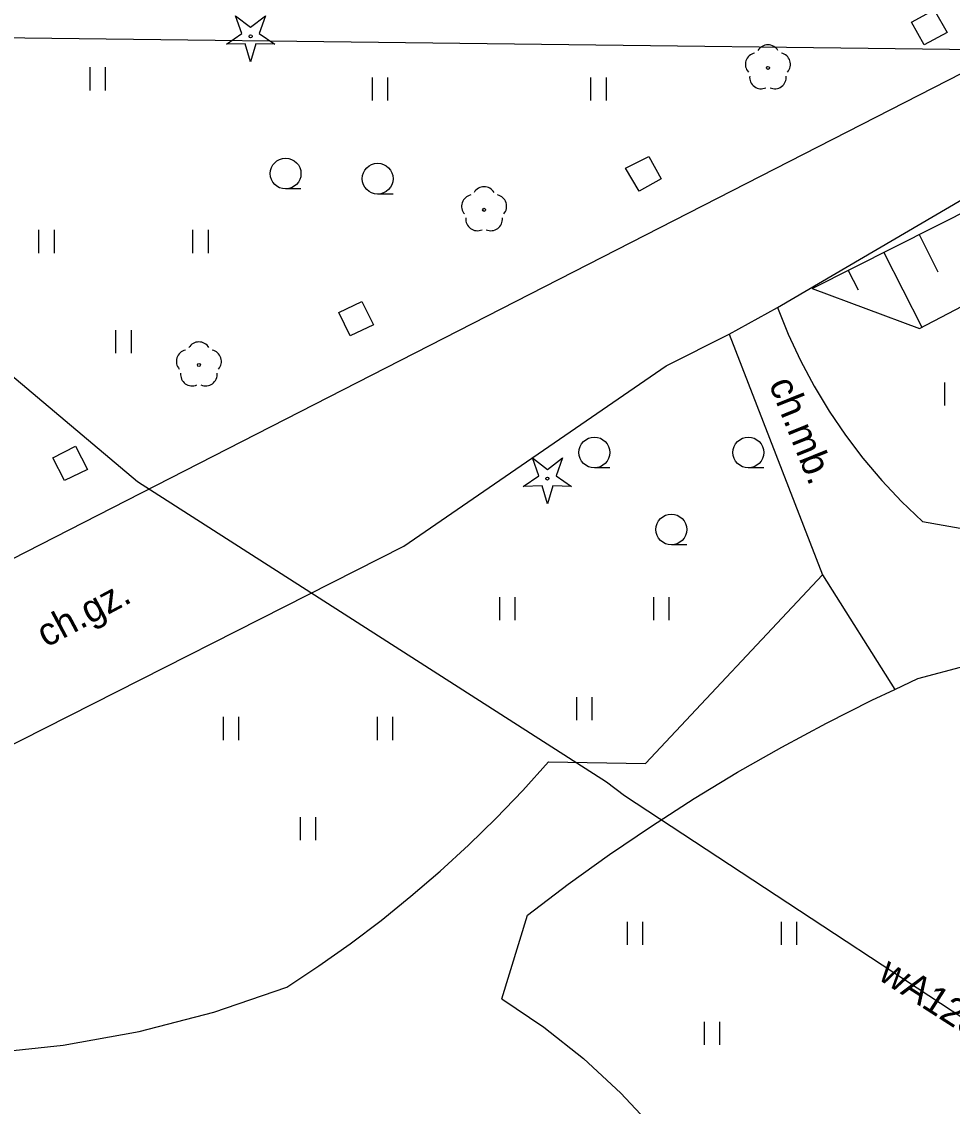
# Model space of a CAD drawing. Extents: x 6434771 to 6436222, y 5663454 to 5664782.
# Drawn here: x 6435313.93 to 6435344.15, y 5664158.95 to 5664194.17 of the extents above; entities that cross this region are included whole.
import ezdxf

# ---------------------------------------------------------------- set-up
doc = ezdxf.new("R2010")
doc.units = 0
for name, color, linetype in [('Warstwa 1', 7, 'Continuous'), ('Warstwa 10', 7, 'Continuous'), ('Warstwa 11', 7, 'Continuous'), ('Warstwa 12', 7, 'Continuous'), ('Warstwa 13', 7, 'Continuous'), ('Warstwa 20', 7, 'Continuous'), ('Warstwa 21', 7, 'Continuous'), ('Warstwa 5', 7, 'Continuous'), ('Warstwa 6', 7, 'Continuous'), ('Warstwa 9', 7, 'Continuous')]:
    doc.layers.add(name, color=color, linetype=linetype)

msp = doc.modelspace()

# ---------------------------------------------------------------- linework, layer by layer
at = {"layer": 'Warstwa 1'}
for points in [[(6435342.819, 5664194.15), (6435343.554, 5664194.551), (6435343.985, 5664193.816), (6435343.231, 5664193.415)], [(6435334.296, 5664189.793), (6435334.698, 5664189.068), (6435333.983, 5664188.666), (6435333.532, 5664189.412)], [(6435324.979, 5664185.085), (6435325.35, 5664184.32), (6435324.596, 5664183.97), (6435324.225, 5664184.724)], [(6435315.682, 5664180.387), (6435316.063, 5664179.622), (6435315.319, 5664179.271), (6435314.937, 5664180.006)]]:
    msp.add_lwpolyline(points, close=True, dxfattribs=at)
at = {"layer": 'Warstwa 10'}
for p, q in [((6435339.595, 5664185.498), (6435354.73, 5664193.146)), ((6435343.08, 5664184.206), (6435360.042, 5664193.081)), ((6435343.072, 5664187.255), (6435343.682, 5664186.048)), ((6435341.928, 5664186.677), (6435343.157, 5664184.246)), ((6435340.769, 5664186.091), (6435341.089, 5664185.458)), ((6435339.595, 5664185.498), (6435343.08, 5664184.206))]:
    msp.add_line(p, q, dxfattribs=at)
for points in [[(6435320.578, 5664193.434), (6435321.08, 5664193.781), (6435320.878, 5664194.357), (6435321.363, 5664193.987), (6435321.848, 5664194.357), (6435321.646, 5664193.781), (6435322.148, 5664193.434), (6435321.538, 5664193.448), (6435321.363, 5664192.864), (6435321.188, 5664193.448)], [(6435330.215, 5664179.077), (6435330.717, 5664179.424), (6435330.515, 5664180), (6435331, 5664179.63), (6435331.485, 5664180), (6435331.283, 5664179.424), (6435331.785, 5664179.077), (6435331.175, 5664179.091), (6435331, 5664178.507), (6435330.825, 5664179.091)]]:
    msp.add_lwpolyline(points, close=True, dxfattribs=at)
for centre in [(6435321.363, 5664193.689), (6435331, 5664179.332)]:
    msp.add_circle(centre, 0.05, dxfattribs=at)
at = {"layer": 'Warstwa 11'}
for centre in [(6435338.161, 5664192.666), (6435328.945, 5664188.057), (6435319.684, 5664183.019)]:
    msp.add_circle(centre, 0.05, dxfattribs=at)
for centre, start, end in [((6435338.161, 5664193.041), 30.1471, 149.8529), ((6435337.804, 5664192.782), 102.1471, 221.8529), ((6435338.518, 5664192.782), 318.1471, 77.8529), ((6435337.941, 5664192.363), 174.1471, 293.8529), ((6435338.381, 5664192.363), 246.1471, 5.8529), ((6435328.945, 5664188.432), 30.1471, 149.8529), ((6435328.588, 5664188.173), 102.1471, 221.8529), ((6435329.302, 5664188.173), 318.1471, 77.8529), ((6435328.725, 5664187.754), 174.1471, 293.8529), ((6435329.165, 5664187.754), 246.1471, 5.8529), ((6435319.684, 5664183.394), 30.1471, 149.8529), ((6435319.327, 5664183.135), 102.1471, 221.8529), ((6435320.041, 5664183.135), 318.1471, 77.8529), ((6435319.464, 5664182.716), 174.1471, 293.8529), ((6435319.904, 5664182.716), 246.1471, 5.8529)]:
    msp.add_arc(centre, 0.375, start, end, dxfattribs=at)
at = {"layer": 'Warstwa 12'}
msp.add_lwpolyline([(6435300.403, 5664193.803), (6435317.688, 5664179.233), (6435332.921, 5664169.488), (6435333.508, 5664169.042), (6435348.686, 5664159.057)], dxfattribs=at)
at = {"layer": 'Warstwa 20'}
msp.add_line((6435339.595, 5664185.498), (6435354.73, 5664193.146), dxfattribs=at)
at = {"layer": 'Warstwa 21'}
for p, q in [((6435343.08, 5664184.206), (6435360.042, 5664193.081)), ((6435339.595, 5664185.498), (6435343.08, 5664184.206))]:
    msp.add_line(p, q, dxfattribs=at)
at = {"layer": 'Warstwa 5'}
for p, q in [((6435307.363, 5664193.719), (6435345.923, 5664193.252)), ((6435307.363, 5664193.719), (6435345.923, 5664193.252)), ((6435297.392, 5664168.412), (6435345.923, 5664193.252)), ((6435338.471, 5664184.891), (6435352.605, 5664193.171)), ((6435339.595, 5664185.498), (6435354.73, 5664193.146)), ((6435316.157, 5664191.936), (6435316.157, 5664192.686)), ((6435316.657, 5664191.936), (6435316.657, 5664192.686)), ((6435325.317, 5664191.604), (6435325.317, 5664192.354)), ((6435325.817, 5664191.604), (6435325.817, 5664192.354)), ((6435332.414, 5664191.607), (6435332.414, 5664192.357)), ((6435332.914, 5664191.607), (6435332.914, 5664192.357)), ((6435343.08, 5664184.206), (6435356.322, 5664191.135)), ((6435314.491, 5664186.654), (6435314.491, 5664187.404)), ((6435314.991, 5664186.654), (6435314.991, 5664187.404)), ((6435319.491, 5664186.654), (6435319.491, 5664187.404)), ((6435319.991, 5664186.654), (6435319.991, 5664187.404)), ((6435339.595, 5664185.498), (6435343.08, 5664184.206)), ((6435338.471, 5664184.891), (6435338.822, 5664184.016)), ((6435316.991, 5664183.404), (6435316.991, 5664184.154)), ((6435317.491, 5664183.404), (6435317.491, 5664184.154)), ((6435334.854, 5664182.995), (6435336.9, 5664184.015)), ((6435336.9, 5664184.015), (6435339.933, 5664176.204)), ((6435338.822, 5664184.016), (6435339.219, 5664183.161)), ((6435326.339, 5664177.14), (6435334.854, 5664182.995)), ((6435339.219, 5664183.161), (6435339.661, 5664182.328)), ((6435339.661, 5664182.328), (6435340.147, 5664181.521)), ((6435343.9, 5664181.702), (6435343.9, 5664182.452)), ((6435340.147, 5664181.521), (6435340.676, 5664180.74)), ((6435340.676, 5664180.74), (6435341.245, 5664179.989)), ((6435341.245, 5664179.989), (6435341.855, 5664179.27)), ((6435341.855, 5664179.27), (6435342.501, 5664178.584)), ((6435342.501, 5664178.584), (6435343.184, 5664177.934)), ((6435343.184, 5664177.934), (6435344.704, 5664177.666)), ((6435300.57, 5664164.08), (6435326.339, 5664177.14)), ((6435334.189, 5664170.083), (6435339.933, 5664176.204)), ((6435329.457, 5664174.735), (6435329.457, 5664175.485)), ((6435329.957, 5664174.735), (6435329.957, 5664175.485)), ((6435334.457, 5664174.735), (6435334.457, 5664175.485)), ((6435334.957, 5664174.735), (6435334.957, 5664175.485)), ((6435343.032, 5664172.836), (6435344.579, 5664173.249)), ((6435342.285, 5664172.485), (6435343.032, 5664172.836)), ((6435341.539, 5664172.133), (6435342.285, 5664172.485)), ((6435331.957, 5664171.485), (6435331.957, 5664172.235)), ((6435332.457, 5664171.485), (6435332.457, 5664172.235)), ((6435340.065, 5664171.392), (6435341.539, 5664172.133)), ((6435320.483, 5664170.84), (6435320.483, 5664171.59)), ((6435320.983, 5664170.84), (6435320.983, 5664171.59)), ((6435325.483, 5664170.84), (6435325.483, 5664171.59)), ((6435325.983, 5664170.84), (6435325.983, 5664171.59)), ((6435338.61, 5664170.612), (6435340.065, 5664171.392)), ((6435337.177, 5664169.794), (6435338.61, 5664170.612)), ((6435330.2, 5664169.204), (6435331.039, 5664170.131)), ((6435331.039, 5664170.131), (6435334.189, 5664170.083)), ((6435335.766, 5664168.939), (6435337.177, 5664169.794)), ((6435329.333, 5664168.304), (6435330.2, 5664169.204)), ((6435334.377, 5664168.048), (6435335.766, 5664168.939)), ((6435322.983, 5664167.59), (6435322.983, 5664168.34)), ((6435323.483, 5664167.59), (6435323.483, 5664168.34)), ((6435328.438, 5664167.431), (6435329.333, 5664168.304)), ((6435333.013, 5664167.12), (6435334.377, 5664168.048)), ((6435327.517, 5664166.586), (6435328.438, 5664167.431)), ((6435331.673, 5664166.157), (6435333.013, 5664167.12)), ((6435326.569, 5664165.77), (6435327.517, 5664166.586)), ((6435330.359, 5664165.159), (6435331.673, 5664166.157)), ((6435325.597, 5664164.984), (6435326.569, 5664165.77)), ((6435329.516, 5664162.439), (6435330.359, 5664165.159)), ((6435324.601, 5664164.229), (6435325.597, 5664164.984)), ((6435333.603, 5664164.192), (6435333.603, 5664164.942)), ((6435334.103, 5664164.192), (6435334.103, 5664164.942)), ((6435338.603, 5664164.192), (6435338.603, 5664164.942)), ((6435339.103, 5664164.192), (6435339.103, 5664164.942)), ((6435323.581, 5664163.505), (6435324.601, 5664164.229)), ((6435322.54, 5664162.813), (6435323.581, 5664163.505)), ((6435320.166, 5664162.009), (6435322.54, 5664162.813)), ((6435329.516, 5664162.439), (6435330.881, 5664161.518)), ((6435317.74, 5664161.382), (6435320.166, 5664162.009)), ((6435330.881, 5664161.518), (6435332.172, 5664160.497)), ((6435336.103, 5664160.942), (6435336.103, 5664161.692)), ((6435336.603, 5664160.942), (6435336.603, 5664161.692)), ((6435315.274, 5664160.935), (6435317.74, 5664161.382)), ((6435312.781, 5664160.67), (6435315.274, 5664160.935)), ((6435332.172, 5664160.497), (6435333.383, 5664159.38)), ((6435333.383, 5664159.38), (6435334.505, 5664158.176))]:
    msp.add_line(p, q, dxfattribs=at)
at = {"layer": 'Warstwa 6'}
for p, q in [((6435322.999, 5664188.735), (6435322.499, 5664188.735)), ((6435325.987, 5664188.569), (6435325.487, 5664188.569)), ((6435333.024, 5664179.678), (6435332.524, 5664179.678)), ((6435338.024, 5664179.678), (6435337.524, 5664179.678)), ((6435335.524, 5664177.178), (6435335.024, 5664177.178))]:
    msp.add_line(p, q, dxfattribs=at)
for centre in [(6435322.499, 5664189.235), (6435325.487, 5664189.069), (6435332.524, 5664180.178), (6435337.524, 5664180.178), (6435335.024, 5664177.678)]:
    msp.add_circle(centre, 0.5, dxfattribs=at)
at = {"layer": 'Warstwa 9'}
for p, q in [((6435297.392, 5664168.412), (6435345.923, 5664193.252)), ((6435338.471, 5664184.891), (6435352.605, 5664193.171)), ((6435336.9, 5664184.015), (6435338.471, 5664184.891)), ((6435336.9, 5664184.015), (6435338.471, 5664184.891)), ((6435338.471, 5664184.891), (6435338.822, 5664184.016)), ((6435334.854, 5664182.995), (6435336.9, 5664184.015)), ((6435336.9, 5664184.015), (6435339.933, 5664176.204)), ((6435338.822, 5664184.016), (6435339.219, 5664183.161)), ((6435326.339, 5664177.14), (6435334.854, 5664182.995)), ((6435339.219, 5664183.161), (6435339.661, 5664182.328)), ((6435339.661, 5664182.328), (6435340.147, 5664181.521)), ((6435340.147, 5664181.521), (6435340.676, 5664180.74)), ((6435340.676, 5664180.74), (6435341.245, 5664179.989)), ((6435341.245, 5664179.989), (6435341.855, 5664179.27)), ((6435341.855, 5664179.27), (6435342.501, 5664178.584)), ((6435342.501, 5664178.584), (6435343.184, 5664177.934)), ((6435343.184, 5664177.934), (6435344.704, 5664177.666)), ((6435300.57, 5664164.08), (6435326.339, 5664177.14)), ((6435334.189, 5664170.083), (6435339.933, 5664176.204)), ((6435339.933, 5664176.204), (6435342.285, 5664172.485)), ((6435339.933, 5664176.204), (6435342.285, 5664172.485)), ((6435343.032, 5664172.836), (6435344.579, 5664173.249)), ((6435342.285, 5664172.485), (6435343.032, 5664172.836)), ((6435341.539, 5664172.133), (6435342.285, 5664172.485)), ((6435340.065, 5664171.392), (6435341.539, 5664172.133)), ((6435338.61, 5664170.612), (6435340.065, 5664171.392)), ((6435337.177, 5664169.794), (6435338.61, 5664170.612)), ((6435330.2, 5664169.204), (6435331.039, 5664170.131)), ((6435331.039, 5664170.131), (6435334.189, 5664170.083)), ((6435335.766, 5664168.939), (6435337.177, 5664169.794)), ((6435329.333, 5664168.304), (6435330.2, 5664169.204)), ((6435334.377, 5664168.048), (6435335.766, 5664168.939)), ((6435328.438, 5664167.431), (6435329.333, 5664168.304)), ((6435333.013, 5664167.12), (6435334.377, 5664168.048)), ((6435327.517, 5664166.586), (6435328.438, 5664167.431)), ((6435331.673, 5664166.157), (6435333.013, 5664167.12)), ((6435326.569, 5664165.77), (6435327.517, 5664166.586)), ((6435330.359, 5664165.159), (6435331.673, 5664166.157)), ((6435325.597, 5664164.984), (6435326.569, 5664165.77)), ((6435329.516, 5664162.439), (6435330.359, 5664165.159)), ((6435324.601, 5664164.229), (6435325.597, 5664164.984)), ((6435323.581, 5664163.505), (6435324.601, 5664164.229)), ((6435322.54, 5664162.813), (6435323.581, 5664163.505)), ((6435320.166, 5664162.009), (6435322.54, 5664162.813)), ((6435329.516, 5664162.439), (6435330.881, 5664161.518)), ((6435317.74, 5664161.382), (6435320.166, 5664162.009)), ((6435330.881, 5664161.518), (6435332.172, 5664160.497)), ((6435315.274, 5664160.935), (6435317.74, 5664161.382)), ((6435312.781, 5664160.67), (6435315.274, 5664160.935)), ((6435332.172, 5664160.497), (6435333.383, 5664159.38)), ((6435333.383, 5664159.38), (6435334.505, 5664158.176))]:
    msp.add_line(p, q, dxfattribs=at)

# ---------------------------------------------------------------- texts
at = {"layer": 'Warstwa 13'}
msp.add_text('wA125', height=0.9, rotation=327.3537, dxfattribs=at).set_placement((6435341.699, 5664163.094))
at = {"layer": 'Warstwa 9'}
for s, rotation, p in [('ch.mb.', 291.9163, (6435338.18, 5664182.409)), ('ch.gz.', 28.0979, (6435314.721, 5664173.831))]:
    msp.add_text(s, height=0.9, rotation=rotation, dxfattribs=at).set_placement(p)

doc.saveas('drawing.dxf')
